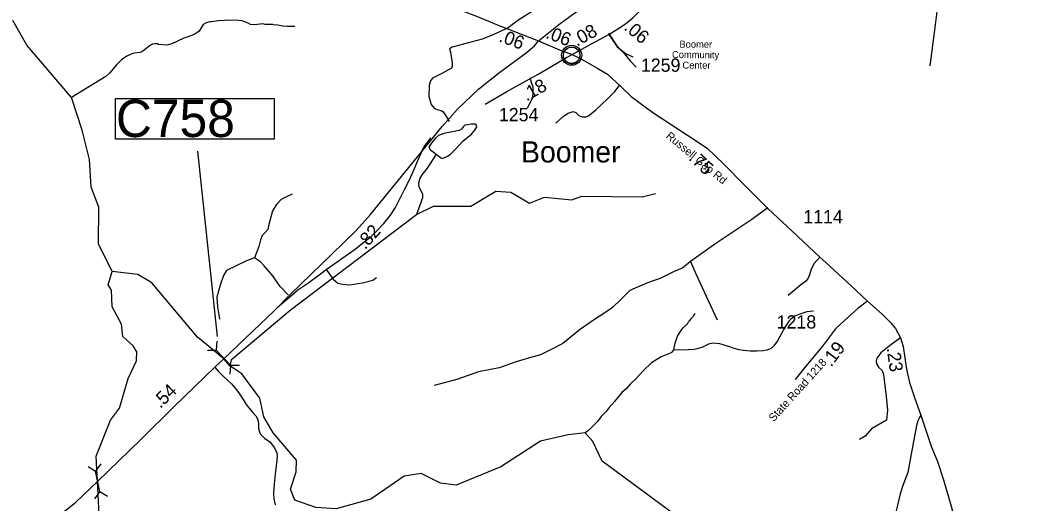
# Model space of a CAD drawing. Extents: x 1248089 to 1457196, y 820910 to 988753.
# Drawn here: x 1328771 to 1338152, y 846798 to 851342 of the extents above; entities that cross this region are included whole.
import ezdxf

# ---------------------------------------------------------------- set-up
doc = ezdxf.new("R2010")
doc.units = 0
for name, color, linetype in [('Exist Civil Demographics Community CELL', 7, 'Continuous'), ('Exist Civil Demographics Community Label', 7, 'Continuous'), ('Exist Hydrographic Creek Single Shore', 7, 'Continuous'), ('Exist Hydrographic Misc Water Feature', 7, 'Continuous'), ('Exist Road Non-System Type 51', 7, 'Continuous'), ('Exist Road Primary NC Attributed', 7, 'Continuous'), ('Exist Road Primary NC Structure Culvert CELL', 7, 'Continuous'), ('Exist Road Primary NC Structure Culvert Number Label', 7, 'Continuous'), ('Exist Road Secondary Type 51 Attributed', 7, 'Continuous'), ('Exist Road Secondary Type 51 Label', 7, 'Continuous'), ('Prop CMT Slope Fill', 7, 'Continuous'), ('Prop GRAU CAT1 Cell', 7, 'Continuous'), ('Prop Lane Lines', 7, 'Continuous')]:
    doc.layers.add(name, color=color, linetype=linetype)

msp = doc.modelspace()

# ---------------------------------------------------------------- linework, layer by layer
at = {"layer": 'Exist Civil Demographics Community CELL'}
msp.add_lwpolyline([(1333884.5, 851022), (1333885.5, 851027.6), (1333887.2, 851034.2), (1333890.1, 851041.4), (1333893.1, 851047.1), (1333896.4, 851052.9), (1333900.2, 851058), (1333904.1, 851062.4), (1333908.7, 851066.9), (1333914.3, 851071.5), (1333919.7, 851075.2), (1333924.6, 851078.1), (1333929.6, 851080.5), (1333935.1, 851082.8), (1333940.7, 851084.6), (1333945, 851085.8), (1333949.9, 851086.5), (1333954, 851087.2), (1333960.4, 851087.5), (1333964.8, 851087.4), (1333970.5, 851087.1), (1333975.4, 851086.4), (1333980.3, 851085.4), (1333985.3, 851084), (1333990.5, 851082.1), (1333997.1, 851079.2), (1334003.4, 851075.7), (1334008.4, 851072.1), (1334013.6, 851068.1), (1334016.9, 851065), (1334021, 851060.6), (1334024.9, 851055.9), (1334028, 851051.3), (1334031.1, 851046.3), (1334033.6, 851041.1), (1334035.6, 851036.1), (1334037.2, 851031.1), (1334038.4, 851026.5), (1334039.5, 851020.5), (1334040.2, 851015.8), (1334040.4, 851009.8), (1334040.2, 851004), (1334039.7, 850998.3), (1334038.7, 850992.8), (1334037.1, 850986.6), (1334035.2, 850980.8), (1334032.9, 850975.7), (1334029.8, 850969.7), (1334026.5, 850964.4), (1334023, 850959.7), (1334018.8, 850955), (1334013.5, 850950), (1334008.5, 850945.9), (1334003.5, 850942.4), (1333999.2, 850939.9), (1333992.3, 850936.7), (1333985.2, 850934), (1333979.2, 850932.5), (1333972.6, 850931.2), (1333968.2, 850930.8), (1333963.7, 850930.5), (1333958.1, 850930.5), (1333953.9, 850930.9), (1333948.2, 850931.6), (1333942.3, 850932.9), (1333937.7, 850934.3), (1333932.5, 850936.1), (1333928, 850938.1), (1333924, 850940.4), (1333917.2, 850944.4), (1333911.6, 850948.7), (1333906.7, 850953.2), (1333902.3, 850958), (1333899.1, 850962), (1333896.1, 850966.2), (1333892, 850973.3), (1333890.3, 850976.8), (1333888.6, 850980.8), (1333886, 850989), (1333884.5, 850996.1), (1333883.8, 851001.3), (1333883.4, 851007.6), (1333883.4, 851012.3), (1333883.9, 851018.7)], close=True, dxfattribs=at)
for centre, radius in [((1333962.1, 851009.6), 94.3), ((1333961.8, 851009.9), 76.7)]:
    msp.add_circle(centre, radius, dxfattribs=at)
at = {"layer": 'Exist Hydrographic Creek Single Shore'}
for points in [[(1329513.6, 849581.1), (1329440.8, 849768.1), (1329426.3, 850028.4), (1329358.4, 850305.1), (1329256.5, 850613.4), (1328837.1, 851104.9), (1328703.8, 851336.8)], [(1329638.1, 848974.7), (1329511.1, 849236.6), (1329513.6, 849581.1)], [(1329632.1, 845849.7), (1329575.1, 845916.4), (1329579.1, 846077.2), (1329656.1, 846157.7), (1329657.2, 846233.2), (1329625.2, 846266.7), (1329628.1, 846401.2), (1329523.2, 846567.4), (1329499.8, 847001.9), (1329489.1, 847237.8), (1329622.1, 847576.6), (1329708.1, 847689.7), (1329790.1, 847970.4), (1329868.1, 848136.3), (1329871.1, 848221.6), (1329838.1, 848278), (1329740.1, 848365.4), (1329726.1, 848480.6), (1329639.1, 848643.2), (1329634.1, 848800.8), (1329602.1, 848850.7), (1329638.1, 848974.7)], [(1330750.1, 848085), (1330689.4, 848156.1), (1330441.1, 848357.8), (1330011.1, 848868.7), (1329879.1, 848946.8), (1329638.1, 848974.7)]]:
    msp.add_lwpolyline(points, dxfattribs=at)
at = {"layer": 'Exist Hydrographic Misc Water Feature'}
msp.add_line((1334925.5, 848243.2), (1335059.5, 848240.1), dxfattribs=at)
msp.add_line((1334925.5, 848243.2), (1335059.5, 848240.1), dxfattribs=at)
msp.add_line((1334925.5, 848243.2), (1335059.5, 848240.1), dxfattribs=at)
for points in [[(1331357.6, 851282), (1331285.5, 851281.7), (1331245.6, 851284.6), (1331197.9, 851293.7), (1331157.9, 851294.6), (1331149.9, 851298.8), (1331078, 851300.5), (1331060.1, 851304.9), (1330973.8, 851296.9), (1330942, 851299.7), (1330918.2, 851312.3), (1330862.7, 851333.5), (1330830.8, 851338.3), (1330710.9, 851341.1), (1330694.8, 851337.5), (1330638.7, 851334.8), (1330574.5, 851324.3), (1330558.5, 851324.7), (1330522.2, 851315.6), (1330495.9, 851298.2), (1330458.4, 851235.1), (1330436.1, 851219.6), (1330395.6, 851200.5), (1330314.9, 851170.4), (1330201.7, 851117.1), (1330153.5, 851106.2), (1330073.6, 851112.1), (1330065.7, 851116.3), (1330039.7, 851116.9), (1330017.6, 851113.4), (1329999.4, 851105.8), (1329928.2, 851047.5), (1329903.9, 851036.1), (1329847.7, 851029.4), (1329825.6, 851023.9), (1329777.1, 851001.1), (1329728.4, 850968.2), (1329679.3, 850921.4), (1329613.4, 850842.9), (1329580.7, 850811.7), (1329256.5, 850613.4)], [(1332685.8, 850081.1), (1332696.3, 850072.8), (1332729.7, 850046), (1332745.6, 850039.6), (1332794.1, 850060.5), (1332818.5, 850077.9), (1332873.7, 850130.6), (1332939.3, 850201), (1333020.8, 850267.1), (1333051.6, 850306.4), (1333068.4, 850338), (1333064.8, 850354.1), (1333054.9, 850362.3), (1333020.9, 850363.1), (1332956.7, 850352.6), (1332944.4, 850340.9), (1332925.8, 850313.4), (1332903.5, 850301.9), (1332758.8, 850273.3), (1332710.4, 850254.4), (1332681.9, 850231.1), (1332645, 850189.9), (1332622.2, 850152.5), (1332619.9, 850142.6), (1332625.5, 850128.4), (1332633.4, 850120.2), (1332685.8, 850081.1)], [(1332685.8, 850081.1), (1332603.5, 849948.9), (1332552.1, 849886.2), (1332529.2, 849846.7), (1332524.5, 849814.8), (1332520.2, 849806.9), (1332519.9, 849790.9), (1332523.5, 849774.8), (1332557.9, 849702.1), (1332559.2, 849670.1), (1332502.2, 849511.4)], [(1330750.1, 848085), (1330762.4, 848147.9), (1331314.1, 848612.8), (1332502.2, 849511.4), (1332662.1, 849590.2), (1333013.1, 849589.7), (1333249.2, 849732.7), (1333391.2, 849723.3), (1333564.1, 849618), (1333707.1, 849674.3), (1333965.1, 849649.4), (1334057.2, 849683.6), (1334624.1, 849678.8), (1334750.1, 849709.1)], [(1336238.3, 848602.8), (1336174.2, 848596.3), (1336107.7, 848575.9), (1336063.2, 848555), (1336024.6, 848527.9), (1336008.2, 848512.3), (1335971, 848457.2), (1335900, 848322.9), (1335864.8, 848275.7), (1335842.3, 848254.3), (1335802, 848237.2), (1335761.8, 848230.2), (1335705.7, 848227.5), (1335641.7, 848227.1), (1335577.8, 848232.5), (1335537.9, 848239.5), (1335490.3, 848252.6), (1335458.5, 848265.4), (1335355.1, 848295.9), (1335291.5, 848301.7), (1335249.4, 848293.4), (1335187.1, 848260.4), (1335138.9, 848250.1), (1335114.8, 848241.6), (1335059.5, 848240.1)], [(1336238.3, 848602.8), (1336174.2, 848596.3), (1336107.7, 848575.9), (1336063.2, 848555), (1336024.6, 848527.9), (1336008.2, 848512.3), (1335971, 848457.2), (1335900, 848322.9), (1335864.8, 848275.7), (1335842.3, 848254.3), (1335802, 848237.2), (1335761.8, 848230.2), (1335705.7, 848227.5), (1335641.7, 848227.1), (1335577.8, 848232.5), (1335537.9, 848239.5), (1335490.3, 848252.6), (1335458.5, 848265.4), (1335355.1, 848295.9), (1335291.5, 848301.7), (1335249.4, 848293.4), (1335187.1, 848260.4), (1335138.9, 848250.1), (1335114.8, 848241.6), (1335059.5, 848240.1)], [(1336238.3, 848602.8), (1336174.2, 848596.3), (1336107.7, 848575.9), (1336063.2, 848555), (1336024.6, 848527.9), (1336008.2, 848512.3), (1335971, 848457.2), (1335900, 848322.9), (1335864.8, 848275.7), (1335842.3, 848254.3), (1335802, 848237.2), (1335761.8, 848230.2), (1335705.7, 848227.5), (1335641.7, 848227.1), (1335577.8, 848232.5), (1335537.9, 848239.5), (1335490.3, 848252.6), (1335458.5, 848265.4), (1335355.1, 848295.9), (1335291.5, 848301.7), (1335249.4, 848293.4), (1335187.1, 848260.4), (1335138.9, 848250.1), (1335114.8, 848241.6), (1335059.5, 848240.1)], [(1334925.5, 848243.2), (1334925.9, 848263.1), (1334930.1, 848271), (1334934.8, 848302.9), (1334958.3, 848366.4), (1334991.5, 848421.6), (1335010, 848445.1), (1335052.9, 848484.1), (1335065.6, 848508.1)], [(1334925.5, 848243.2), (1334925.9, 848263.1), (1334930.1, 848271), (1334934.8, 848302.9), (1334958.3, 848366.4), (1334991.5, 848421.6), (1335010, 848445.1), (1335052.9, 848484.1), (1335065.6, 848508.1)], [(1334925.5, 848243.2), (1334925.9, 848263.1), (1334930.1, 848271), (1334934.8, 848302.9), (1334958.3, 848366.4), (1334991.5, 848421.6), (1335010, 848445.1), (1335052.9, 848484.1), (1335065.6, 848508.1)], [(1335120.8, 848579.5), (1335104, 848553.9), (1335087.1, 848534.2), (1335065.6, 848508.1)], [(1335120.8, 848579.5), (1335104, 848553.9), (1335087.1, 848534.2), (1335065.6, 848508.1)], [(1335120.8, 848579.5), (1335104, 848553.9), (1335087.1, 848534.2), (1335065.6, 848508.1)], [(1334925.5, 848243.2), (1334919.4, 848239.3), (1334904.9, 848217.6), (1334896.8, 848211.8), (1334803.9, 848172.1), (1334737, 848133.6), (1334712.6, 848116.2), (1334639, 848045.9), (1334565.2, 847967.7), (1334516.2, 847920.8), (1334475.1, 847873.8), (1334434.3, 847838.7), (1334364.3, 847752.4), (1334315, 847697.6), (1334286.2, 847658.2), (1334241.1, 847611.3), (1334204, 847564.2), (1334120.1, 847480.2), (1334088.9, 847458.2)], [(1334925.5, 848243.2), (1334919.4, 848239.3), (1334904.9, 848217.6), (1334896.8, 848211.8), (1334803.9, 848172.1), (1334737, 848133.6), (1334712.6, 848116.2), (1334639, 848045.9), (1334565.2, 847967.7), (1334516.2, 847920.8), (1334475.1, 847873.8), (1334434.3, 847838.7), (1334364.3, 847752.4), (1334315, 847697.6), (1334286.2, 847658.2), (1334241.1, 847611.3), (1334204, 847564.2), (1334120.1, 847480.2), (1334088.9, 847458.2)], [(1334925.5, 848243.2), (1334919.4, 848239.3), (1334904.9, 848217.6), (1334896.8, 848211.8), (1334803.9, 848172.1), (1334737, 848133.6), (1334712.6, 848116.2), (1334639, 848045.9), (1334565.2, 847967.7), (1334516.2, 847920.8), (1334475.1, 847873.8), (1334434.3, 847838.7), (1334364.3, 847752.4), (1334315, 847697.6), (1334286.2, 847658.2), (1334241.1, 847611.3), (1334204, 847564.2), (1334120.1, 847480.2), (1334088.9, 847458.2)], [(1335004.2, 846634.6), (1334249.2, 847191.4), (1334162.2, 847377), (1334088.9, 847458.2), (1333930.1, 847440.8), (1333670.1, 847380.3), (1333297.1, 847138.3), (1332876.2, 846966.2), (1332727.2, 846985.6), (1332545.2, 847074.7), (1332387.1, 847051.6), (1332073.2, 846834.7), (1331746.1, 846742.7), (1331554.2, 846756.4), (1331356.1, 846826.1), (1331316.1, 846928.6), (1331370.2, 847091.7), (1331373.1, 847200), (1331153.1, 847457.1), (1331065.1, 847610), (1331028.1, 847784.7), (1330858.1, 848014.6), (1330792.1, 848058.6), (1330750.1, 848085)]]:
    msp.add_lwpolyline(points, dxfattribs=at)
at = {"layer": 'Exist Road Non-System Type 51'}
for points in [[(1337436, 851702.7), (1337419.3, 851622.5), (1337402.6, 851472.1), (1337382.6, 851295.1), (1337332.5, 850910.8)], [(1333350.9, 851260.7), (1333206.7, 851195), (1333118.8, 851161), (1332837.2, 851087.1), (1332811.3, 851069.1), (1332821.2, 851039.1), (1332839.2, 850937.2), (1332839.2, 850905.2), (1332831.2, 850887.3), (1332747.4, 850841.3), (1332651.5, 850795.3), (1332633.5, 850769.4), (1332621.6, 850727.4), (1332617.6, 850621.5), (1332639.5, 850547.5), (1332669.5, 850513.6), (1332695.4, 850499.6), (1332733.4, 850491.6), (1332749.4, 850479.6), (1332779.3, 850439.6), (1332811.1, 850388.1)], [(1334309.4, 851217.9), (1334387.3, 851100), (1334455.1, 851028), (1334513.1, 850956.1), (1334569, 850898.1)], [(1333570, 850801.8), (1333582, 850757.8), (1333597.9, 850711.9), (1333597.9, 850661.9), (1333593.9, 850614), (1333542, 850510)], [(1333812.7, 850370.8), (1333886.1, 850437.3), (1333928.6, 850464.5), (1333975, 850479.6), (1334000.8, 850473), (1334028.3, 850444.5), (1334062.1, 850431.8), (1334094.1, 850431.1), (1334120.3, 850440.6), (1334189.4, 850497.3), (1334299.6, 850599.1), (1334369, 850667.8), (1334412.2, 850726.9)], [(1331192.4, 848636.1), (1331310.1, 848737.7), (1331387.3, 848802.7), (1331488.7, 848871.8), (1331598.3, 848955), (1331651.1, 848993.6), (1331924.3, 849187.7), (1331995.4, 849242.6), (1332072.5, 849303.5), (1332127.3, 849354.3), (1332196.3, 849427.4), (1332257.2, 849504.6), (1332303.9, 849577.8), (1332388.6, 849747.1), (1332435.3, 849838.5), (1332473.9, 849923.8), (1332514.5, 850019.3), (1332546.9, 850090.4), (1332561.1, 850127), (1332575.3, 850147.3), (1332636.2, 850232.2)], [(1331331.1, 849702.5), (1331293.1, 849684.5), (1331229.2, 849654.6), (1331185.3, 849606.6), (1331147.3, 849546.6), (1331109.4, 849404.8), (1331103.4, 849370.8), (1331079.4, 849342.8), (1331051.5, 849314.8), (1331035.5, 849274.9), (1331019.5, 849210.9), (1330977.6, 849105)], [(1335808.9, 849573.7), (1335648.7, 849459.7), (1335317.6, 849238.8), (1335079, 849071.3)], [(1330977.6, 849105), (1330904, 849077.3), (1330714.9, 848984), (1330685.4, 848939.7), (1330656, 848846.3), (1330624, 848733.3), (1330628.9, 848644.8), (1330643.7, 848568.7), (1330648.6, 848526.9)], [(1331294.4, 848757.9), (1331218.3, 848834.1), (1331149.5, 848934.8), (1331068.5, 849030.6), (1331034.1, 849067.5), (1330977.6, 849105)], [(1335079, 849071.3), (1335007.8, 849010.8), (1334918.8, 848971.6), (1334794.2, 848911), (1334701.7, 848878.9), (1334587.7, 848832.6), (1334509.4, 848797), (1334431.1, 848718.6), (1334342.1, 848633.1), (1334256.6, 848576.1), (1334185.4, 848529.8), (1334046.6, 848433.6), (1333879.2, 848298.2), (1333783.1, 848248.3), (1333669.2, 848191.3), (1333566, 848162.8), (1333441.3, 848127.1), (1333281.1, 848070.1), (1333085.3, 848030.9), (1332882.4, 847959.7), (1332668.8, 847902.7)], [(1335079, 849071.3), (1335132.4, 848946.6), (1335246.4, 848704.3), (1335331.8, 848522.6)], [(1336295.7, 849109.8), (1336243.3, 849051.9), (1336214.4, 848999.5), (1336198.1, 848943.4), (1336187.3, 848912.6), (1336165.6, 848883.7), (1336116.8, 848849.3), (1335997.4, 848749.8)], [(1331651.1, 848993.6), (1331719.2, 848905.3), (1331763.4, 848866), (1331805.2, 848856.2), (1331871.5, 848851.3), (1331994.3, 848870.9), (1332092.5, 848895.5), (1332124.4, 848920.1)], [(1337056.8, 848351.8), (1336965, 848286.1), (1336872.1, 848210.8), (1336832, 848160.6), (1336827, 848135.5), (1336829.5, 848107.8), (1336849.6, 848075.2), (1336884.7, 848045.1), (1336897.2, 848007.4), (1336922.3, 847801.5), (1336932.4, 847673.4), (1336924.8, 847578), (1336784.3, 847497.6), (1336724.1, 847427.3), (1336668.9, 847397.2)]]:
    msp.add_lwpolyline(points, dxfattribs=at)
at = {"layer": 'Exist Road Primary NC Attributed'}
for points in [[(1333651.5, 851145.2), (1333855.1, 851307.7), (1334101.2, 851487.6), (1334267.2, 851589.2), (1334439.1, 851683.1), (1335108.2, 852014.5), (1335292.7, 852111.3), (1335462.9, 852222.4), (1335790.6, 852477.7)], [(1330603.5, 848074.9), (1330689.4, 848156.1), (1331167.5, 848610.4), (1331313.8, 848760.1), (1331704.5, 849139.4), (1331935, 849360.4), (1332069.7, 849510.9), (1332401.8, 849919.5), (1332743.9, 850340.3), (1332888.2, 850504.1), (1333089.4, 850693.8), (1333286.7, 850852.1), (1333534.7, 851032), (1333612.9, 851098.5), (1333651.5, 851145.2)], [(1328395, 846338.9), (1328638.7, 846433.7), (1328858.3, 846525.8), (1329021.5, 846606.6), (1329144.2, 846684.2), (1329293.7, 846802.4), (1329499.8, 847001.9), (1329703.2, 847195.6), (1329904.6, 847392.4), (1330224.8, 847710.2), (1330603.5, 848074.9)]]:
    msp.add_lwpolyline(points, dxfattribs=at)
at = {"layer": 'Exist Road Primary NC Structure Culvert CELL'}
for p, q in [((1330623.7, 848320.4), (1330618.7, 848237.2)), ((1330535.5, 848237.7), (1330618.7, 848237.2)), ((1330618.7, 848237.2), (1330754.4, 848092.5)), ((1330749.4, 848009.3), (1330754.4, 848092.5)), ((1330837.7, 848092), (1330754.4, 848092.5)), ((1329412.9, 847143.4), (1329483.6, 847099.4)), ((1329531.4, 847167.6), (1329483.6, 847099.4)), ((1329523.3, 846905), (1329483.6, 847099.4)), ((1329475.6, 846836.8), (1329523.3, 846905)), ((1329594, 846861), (1329523.3, 846905))]:
    msp.add_line(p, q, dxfattribs=at)
at = {"layer": 'Exist Road Primary NC Structure Culvert Number Label'}
msp.add_line((1330629.3, 848365.9), (1330444.4, 850109.2), dxfattribs=at)
msp.add_lwpolyline([(1329671.5, 850604.8), (1331164.5, 850604.8), (1331164.5, 850221), (1329671.5, 850221)], close=True, dxfattribs=at)
at = {"layer": 'Exist Road Secondary Type 51 Attributed'}
for points in [[(1333350.9, 851260.7), (1333456.8, 851339.9), (1333584.4, 851422), (1333765.1, 851534.2), (1333939.4, 851622.9), (1334020, 851679), (1334077.4, 851735), (1334100.6, 851762.4), (1334100.6, 851788.3), (1334093.8, 851815.7), (1334077.4, 851838.9), (1334049.9, 851853.5), (1333939.9, 851916.9), (1333847.9, 851985.2), (1333820, 852013.6), (1333787.8, 852062.5), (1333766, 852124.8), (1333733.8, 852281.7), (1333706.8, 852424), (1333687, 852530.2), (1333678.7, 852639.3), (1333683.9, 852778.5), (1333699.8, 852927.7)], [(1331393.7, 852449.2), (1331442.3, 852396.9), (1331507.4, 852358.5), (1331563.5, 852334.8), (1331711.4, 852297.8), (1331983.5, 852234.2), (1332084, 852198.6), (1332168.3, 852145.4), (1332222.4, 852103.8), (1332270.3, 852061), (1332340.6, 851999.3), (1332372.3, 851968.1), (1332407.1, 851931.2), (1332534.3, 851767), (1332661.4, 851611.6), (1332736.5, 851539.8), (1332823.7, 851486.6), (1332899.1, 851439.2), (1333066.2, 851377.1), (1333271.7, 851294.2), (1333350.9, 851260.7)], [(1334311.5, 851206.7), (1334396.9, 851257.8), (1334470.1, 851307), (1334537.8, 851360.8), (1334646.3, 851468.5), (1334754.8, 851584.5), (1334813.2, 851651.3), (1334856.2, 851701.1), (1334972.3, 851814.3), (1335061.1, 851885.4)], [(1333350.9, 851260.7), (1333569.4, 851178), (1333651.5, 851145.2)], [(1333651.5, 851145.2), (1333848.8, 851060.1), (1333966.3, 851018)], [(1333966.3, 851018), (1334142.8, 851113), (1334311.5, 851206.7)], [(1334311.5, 851206.7), (1334390.2, 851089.8), (1334474.8, 851024.1), (1334537.7, 850995.1)], [(1333148.7, 850548.5), (1333351.1, 850668.4), (1333651.9, 850836.5), (1333913.7, 850989), (1333966.3, 851018)], [(1333966.3, 851018), (1334060.6, 850970.8), (1334209.3, 850885.8), (1334298.1, 850831.7), (1334427.4, 850711.9), (1334522, 850623), (1334726.7, 850472.3), (1335052.2, 850258.6), (1335235.6, 850135), (1335390.1, 849990.1), (1335593.7, 849781), (1335811.8, 849564.6), (1336037.7, 849355.9), (1336295.7, 849109.8), (1336353.9, 849061.1), (1336591.4, 848840.8), (1336745.8, 848696.8)], [(1336745.8, 848696.8), (1336655.6, 848628.2), (1336528.4, 848514.2), (1336443, 848436.3), (1336321.5, 848274.8), (1336165.8, 848086.7), (1336065.7, 847959.1)], [(1336745.8, 848696.8), (1336882.5, 848575.2), (1336962.2, 848497.3), (1337009.3, 848441.1), (1337056.8, 848351.8), (1337081.5, 848272), (1337111.8, 848057.2), (1337140.3, 847931.8), (1337189.7, 847781.7), (1337246.3, 847623.9)], [(1330603.5, 848074.9), (1330636, 848037.7), (1330684.5, 847992.3), (1330760.5, 847918.3), (1330796.4, 847879.8), (1330827.2, 847837.1), (1330871.9, 847773.2), (1330900.5, 847726), (1330925.4, 847694.7), (1330960.2, 847653.4), (1330990.1, 847617.1), (1331005.1, 847591.2), (1331012.8, 847569.9), (1331016.4, 847539.9), (1331016.4, 847499.1), (1331021.2, 847476), (1331027.5, 847458.7), (1331034.8, 847447.4), (1331048.4, 847433.8), (1331073.8, 847409.7), (1331121, 847372.5), (1331146, 847343.9), (1331163, 847321.2), (1331180.2, 847291.3), (1331187.5, 847270), (1331190.2, 847243.6), (1331187.9, 847201.4), (1331171.8, 847069), (1331162.5, 846975.5), (1331156.6, 846887.9), (1331161.4, 846839.4), (1331173.6, 846780.4)], [(1337246.3, 847623.9), (1337229.1, 847590.3), (1337217.7, 847571.3), (1337206.3, 847527.6), (1337162.6, 847293.9), (1337124.6, 847086.7), (1337079.1, 846963.2), (1337052.5, 846883.4), (1337014.5, 846723.8)], [(1337246.3, 847623.9), (1337283.6, 847513.3), (1337347.8, 847323.8), (1337399.8, 847198.1), (1337460.9, 847017), (1337533.3, 846768), (1337556, 846676.3), (1337563.9, 846617.4), (1337574.1, 846522.3), (1337582, 846451), (1337598.8, 846392.9), (1337612.3, 846356.6), (1337642.9, 846298.9), (1337744.3, 846154.5), (1337792.9, 846091.1), (1337833.6, 846043.6), (1337868.7, 846011.9), (1337909.4, 845989.3), (1337989.7, 845954.2), (1338044.9, 845922.9), (1338075.5, 845876.5), (1338118.4, 845793.9), (1338156.9, 845673.9)]]:
    msp.add_lwpolyline(points, dxfattribs=at)

# ---------------------------------------------------------------- texts
at = {"layer": 'Exist Civil Demographics Community Label'}
msp.add_text('Boomer', height=200, dxfattribs=at).set_placement((1333485.5, 850001.5))
at = {"layer": 'Exist Road Primary NC Structure Culvert Number Label'}
msp.add_text('C758', height=350, dxfattribs=at).set_placement((1329674.8, 850240.8))
at = {"layer": 'Exist Road Secondary Type 51 Label'}
for s, height, rotation, p in [('Boomer ', 65.62, 359.66364, (1334976, 851081.5)), ('Community ', 65.62, 359.66364, (1334906.1, 850983.5)), ('Center', 65.62, 359.66364, (1335004.7, 850884.5)), ('Russell Gap Rd', 75, 320.37469, (1334842.9, 850239.6)), ('State Road 1218', 75, 47.95261, (1335863.2, 847557.4))]:
    msp.add_text(s, height=height, rotation=rotation, dxfattribs=at).set_placement(p)
at = {"layer": 'Prop CMT Slope Fill'}
for s, rotation, p in [('.82', 48.16274, (1332018.8, 849175.4)), ('.54', 44.34856, (1330092, 847680.8))]:
    msp.add_text(s, height=125, rotation=rotation, dxfattribs=at).set_placement(p)
at = {"layer": 'Prop GRAU CAT1 Cell'}
for s, rotation, p in [('.06', 339.27078, (1333269.7, 851142.9)), ('.06', 338.98455, (1333710.2, 851175.4)), ('.08', 28.78509, (1334011.4, 851089.5)), ('.06', 320.29451, (1334446, 851257.6)), ('.18', 29.20329, (1333537.7, 850574.3)), ('.75', 316.82497, (1335054.5, 850033)), ('.19', 53.04412, (1336403.5, 848071.6)), ('.23', 278.05287, (1336925, 848254.9))]:
    msp.add_text(s, height=125, rotation=rotation, dxfattribs=at).set_placement(p)
at = {"layer": 'Prop Lane Lines'}
for s, p in [('1259', (1334613.7, 850854.4)), ('1254', (1333277.4, 850389.1)), ('1114', (1336141.2, 849428.5)), ('1218', (1335891, 848439.3))]:
    msp.add_text(s, height=125, dxfattribs=at).set_placement(p)

doc.saveas('drawing.dxf')
